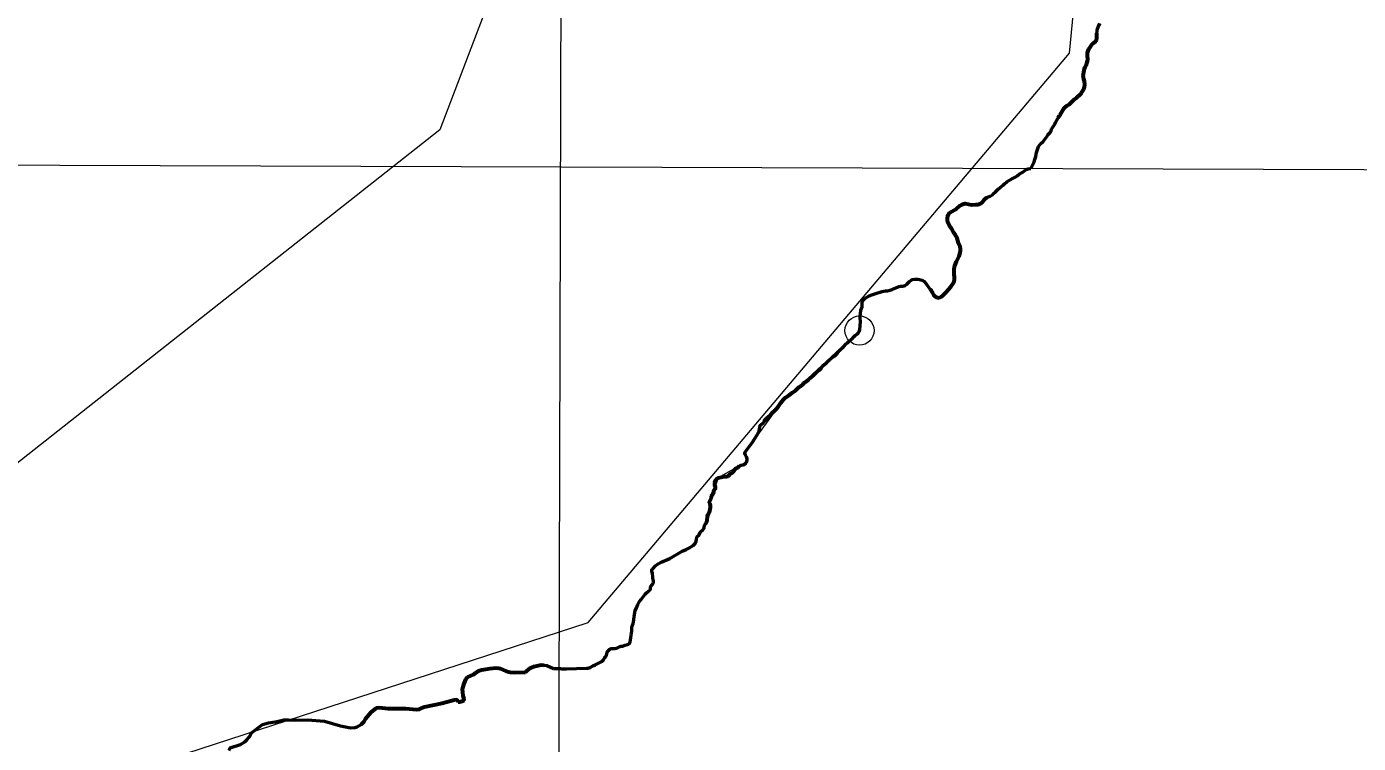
# Model space of a CAD drawing. Extents: x 553962 to 842807, y 8883888 to 9032388.
# Drawn here: x 799617 to 804177, y 9019697 to 9022152 of the extents above; entities that cross this region are included whole.
import ezdxf

# ---------------------------------------------------------------- set-up
doc = ezdxf.new("R2010")
doc.units = 0
doc.header["$LTSCALE"] = 200
doc.header["$PDMODE"] = 32
doc.header["$PDSIZE"] = 100
doc.linetypes.add('LONG_DASH_SHORT_DASH', pattern=[9.9, 6, -1.2, 1.5, -1.2])
for name, color, linetype, lineweight in [('1', 7, 'Continuous', 13), ('24', 7, 'Continuous', 25), ('35', 7, 'Continuous', 13), ('7', 7, 'LONG_DASH_SHORT_DASH', 60), ('8', 7, 'Continuous', 13)]:
    doc.layers.add(name, color=color, linetype=linetype, lineweight=lineweight)

msp = doc.modelspace()

# ---------------------------------------------------------------- linework, layer by layer
at = {"layer": '1'}
for points in [[(801452.6, 9024360.6), (801429.6, 9016142.7), (801407.9, 9008800.8)], [(796983.4, 9021686.7), (806942.1, 9021652.7), (812440.3, 9021626.4), (819619.3, 9021582.3)]]:
    msp.add_lwpolyline(points, dxfattribs=at)
at = {"layer": '24', "lineweight": 53}
msp.add_line((802949.9, 9021600.9), (802950, 9021600.8), dxfattribs=at)
for points in [[(803236.9, 9021937), (803239.4, 9021945.7), (803240, 9021952.3), (803238.7, 9021965.1), (803237.4, 9021971.2), (803235.7, 9021978.3), (803235.1, 9021983.5), (803235.4, 9021989.2), (803237, 9021995.3), (803239.3, 9022006.8), (803241.5, 9022012.4), (803245.1, 9022018.5), (803248.7, 9022029.5), (803250.1, 9022036.5), (803250, 9022042.4), (803249.4, 9022049.3), (803249.4, 9022061.9), (803251.6, 9022068.5), (803254.5, 9022074.6), (803259.2, 9022082.5), (803265, 9022091.5), (803265.6, 9022092.1), (803271.2, 9022096.3), (803278, 9022101.9), (803279.8, 9022105.6), (803281, 9022111.9), (803281.1, 9022118.3), (803281.3, 9022124.5), (803282.6, 9022137.7), (803284.2, 9022144), (803286.4, 9022150.2), (803292.1, 9022162.1)], [(803125.6, 9021800.9), (803131, 9021806.9), (803135.1, 9021813.5), (803138.3, 9021819.3), (803141.5, 9021825.8), (803144.6, 9021831.2), (803152.7, 9021845.1), (803153.2, 9021845.6), (803154.9, 9021846.2), (803155.3, 9021846.5), (803156.1, 9021848.9), (803162.3, 9021861), (803166.2, 9021866.3), (803170, 9021871.9), (803173.7, 9021876.3), (803179.6, 9021880.9), (803186.1, 9021885), (803191.4, 9021889), (803200.5, 9021898.7), (803205.3, 9021903.2), (803211.2, 9021908.1), (803217.8, 9021912.8), (803222.2, 9021917.2), (803227.2, 9021922.5), (803236.9, 9021937)], [(803069.2, 9021697), (803072, 9021707.2), (803074.3, 9021720.9), (803079.3, 9021734.2), (803082.2, 9021740.6), (803084.9, 9021746.1), (803088.8, 9021750.4), (803097.2, 9021758.2), (803101.2, 9021762.6), (803104.7, 9021767.1), (803107.8, 9021771.8), (803110.8, 9021776.7), (803113.8, 9021780.8), (803118.2, 9021785.4), (803122.8, 9021790.6), (803125.2, 9021794.8), (803125.6, 9021800.9)], [(803055.1, 9021665.2), (803066.9, 9021688.6), (803069.2, 9021697)], [(802950, 9021600.8), (802960.8, 9021608.8), (802965.6, 9021612.8), (802972.7, 9021619.6), (802976.3, 9021622.4), (802990, 9021630.4), (803003.8, 9021636.9), (803008.3, 9021640.1), (803015.8, 9021646.4), (803027.8, 9021653.4), (803033.6, 9021658), (803039.5, 9021661.9), (803046.8, 9021664.6), (803055.1, 9021665.2)], [(802688.7, 9021279.2), (802697, 9021270.9), (802703.2, 9021263.1), (802718.3, 9021239.4), (802722.6, 9021233.4), (802727.3, 9021228.3), (802731.3, 9021224.9), (802736.9, 9021223.4), (802741.8, 9021223.1), (802743.4, 9021223.4), (802748.2, 9021225.9), (802753.9, 9021230.1), (802759.2, 9021234.7), (802765.6, 9021241.5), (802781, 9021260.1), (802791.6, 9021275.2), (802792.9, 9021278), (802794.2, 9021286.8), (802793.7, 9021294.5), (802792.6, 9021302.1), (802792.8, 9021320.6), (802793.9, 9021327.8), (802795.2, 9021332.5), (802800.6, 9021347.4), (802807.8, 9021360.3), (802809.8, 9021364.9), (802813.7, 9021377.8), (802814.5, 9021383.5), (802814.6, 9021390.1), (802813.5, 9021397.3), (802808, 9021410.1), (802802, 9021430), (802799.6, 9021434.4), (802796.2, 9021439.6), (802791.8, 9021445.1), (802783.3, 9021460.3), (802776.6, 9021469.4), (802771.4, 9021481.5), (802769.9, 9021488.1), (802770.1, 9021495), (802771.8, 9021502.2), (802774.1, 9021508.3), (802777.3, 9021513.3), (802780.6, 9021516.3), (802799.3, 9021526.8), (802814, 9021538.8), (802819.7, 9021542.1), (802825.8, 9021544.7), (802828.7, 9021545.4), (802831.3, 9021545.2), (802852.5, 9021541.2), (802865.8, 9021542.2), (802874, 9021541.9), (802883.2, 9021545.7), (802885.6, 9021547.2), (802890.8, 9021551.9), (802896.4, 9021559.4), (802900.1, 9021563.3), (802904.6, 9021566.2), (802916, 9021571.3), (802924.1, 9021575.9), (802927.5, 9021579.8), (802934.2, 9021585.8), (802943.1, 9021595.1), (802949.9, 9021600.9)], [(802467.9, 9021107.4), (802470, 9021113.8), (802471.8, 9021139.9), (802470.9, 9021154), (802471, 9021160.1), (802472.5, 9021167.8), (802473.9, 9021179.9), (802477.4, 9021192.3), (802478.4, 9021205), (802479.4, 9021209.9), (802481.1, 9021213.3), (802483.6, 9021216.8), (802487.6, 9021220.6), (802496.4, 9021226), (802502, 9021229), (802511.3, 9021233.1), (802524.2, 9021237.8), (802547, 9021243.9), (802557.3, 9021246.1), (802564.9, 9021246.9), (802577.3, 9021249.7), (802580.7, 9021251.1), (802587.3, 9021254.7), (802604.9, 9021261.5), (802609.2, 9021262.2), (802616.8, 9021262.4), (802622.1, 9021263.7), (802624.8, 9021265.2), (802630.6, 9021269.8), (802639.8, 9021278.7), (802645.6, 9021283.1), (802649.8, 9021285), (802658, 9021286.1), (802669.1, 9021286.4), (802674.6, 9021285.7), (802683.1, 9021282.6), (802688.7, 9021279.2)], [(802080.6, 9020657.5), (802083.1, 9020663.6), (802083.8, 9020666.7), (802084.1, 9020671.7), (802082.1, 9020678.1), (802077.1, 9020686.3), (802076.7, 9020689.9), (802076.8, 9020692.6), (802079.4, 9020698), (802088.3, 9020709.9), (802097.1, 9020720.3), (802102.9, 9020727.9), (802118.6, 9020752.9), (802123.5, 9020762.5), (802125.2, 9020767), (802126.6, 9020773), (802127.3, 9020781.5), (802128.6, 9020785.1), (802130.2, 9020787.1), (802139.7, 9020795.2), (802150, 9020809), (802158.1, 9020816), (802169.2, 9020828), (802178.3, 9020835.4), (802185.2, 9020842.2), (802190.7, 9020848.8), (802199.7, 9020863.3), (802208.5, 9020874.7), (802215.8, 9020880.9), (802227.9, 9020888.8), (802235.3, 9020895.2), (802239.5, 9020898.5), (802250.1, 9020905.3), (802261.7, 9020916.2), (802273.3, 9020925.1), (802278.8, 9020930.3), (802291.2, 9020939), (802302.6, 9020948.4), (802313.9, 9020958.8), (802321.8, 9020966.8), (802331.5, 9020974.7), (802337.9, 9020981.2), (802341.2, 9020986.9), (802343.6, 9020989.8), (802345.8, 9020991.5), (802349.2, 9020993.2), (802354.8, 9020997.4), (802363.1, 9021007.1), (802366.4, 9021010.3), (802376.7, 9021017.8), (802384.1, 9021023.9), (802393.4, 9021033.1), (802400.4, 9021042.5), (802403.3, 9021045.7), (802413.9, 9021054.7), (802423.1, 9021064.9), (802427.8, 9021068.7), (802433.5, 9021074.2), (802443.9, 9021082.7), (802450.1, 9021089.8), (802454.1, 9021093.6), (802461.5, 9021098.8), (802464, 9021101.3), (802467.9, 9021107.4), (802467.9, 9021107.4)], [(801962, 9020538), (801962.3, 9020544), (801968.4, 9020551), (801970.6, 9020557.2), (801970.6, 9020562.4), (801971, 9020564.1), (801971.8, 9020565.4), (801974.2, 9020567.8), (801976, 9020571.2), (801975.9, 9020575), (801973.4, 9020581.6), (801973, 9020586.5), (801973.7, 9020589.8), (801977, 9020598.4), (801982.7, 9020604.5), (801985.1, 9020605.6), (802005.2, 9020610.2), (802013.2, 9020610.3), (802019.3, 9020612.3), (802023.1, 9020615.1), (802026.5, 9020619.4), (802028.6, 9020621.4), (802034.3, 9020624.7), (802037.2, 9020627), (802039.5, 9020629.8), (802043.1, 9020635.7), (802045, 9020637.9), (802046.6, 9020639), (802052, 9020641.2), (802054, 9020643), (802056.8, 9020646.5), (802060.7, 9020648.6), (802064, 9020649.8), (802070, 9020650.4), (802075, 9020651.5), (802078.1, 9020654.1), (802080.6, 9020657.5)], [(801690.6, 9020097.8), (801694.1, 9020107), (801695.4, 9020111.4), (801697.5, 9020131.6), (801700.3, 9020151.1), (801705.2, 9020161), (801709.9, 9020172.2), (801715.5, 9020182.9), (801721, 9020189.6), (801725.2, 9020193.8), (801734.6, 9020207.2), (801739.5, 9020212.8), (801746.9, 9020218.1), (801750.6, 9020221.7), (801752.8, 9020225.7), (801753.6, 9020232.6), (801760.3, 9020240.6), (801763, 9020246.2), (801763.6, 9020249), (801763.6, 9020253.4), (801761.7, 9020262.6), (801761.7, 9020267.5), (801759.7, 9020278.5), (801757.6, 9020285.4), (801757.4, 9020288.5), (801757.9, 9020291.7), (801761.3, 9020294.9), (801770.1, 9020305.3), (801775.9, 9020309.7), (801789.7, 9020317.8), (801811.1, 9020326.2), (801819.7, 9020330.2), (801862.2, 9020354.6), (801875, 9020361.2), (801884.2, 9020365.2), (801899.2, 9020374.3), (801906.3, 9020381.5), (801907.5, 9020383.3), (801910, 9020389.8), (801911.3, 9020395.5), (801912, 9020403.8), (801919.9, 9020411.5), (801923.6, 9020419), (801925.9, 9020422.6), (801932, 9020427.8), (801935.8, 9020432.2), (801937.2, 9020435.5), (801938.3, 9020442.5), (801939.2, 9020445.3), (801940.5, 9020447.5), (801945.1, 9020452.3), (801946.6, 9020455.2), (801947.5, 9020459.9), (801948.9, 9020473.6), (801951.2, 9020480.1), (801954.8, 9020487.4), (801958.5, 9020504.1), (801958.4, 9020512.9), (801957.7, 9020515.6), (801955.1, 9020520.9), (801955.2, 9020523.5), (801956.1, 9020526.1), (801961.4, 9020535.3), (801961.4, 9020535.3), (801962, 9020538)], [(801534.4, 9019954.1), (801540, 9019954.6), (801546.4, 9019957), (801555.5, 9019962.6), (801563.7, 9019965.2), (801570.5, 9019969.3), (801582.7, 9019974.5), (801586.5, 9019977.1), (801592.3, 9019982.7), (801595.9, 9019989.2), (801600.7, 9019994.6), (801602.8, 9019999.1), (801605.1, 9020007.7), (801606.6, 9020011.3), (801610.2, 9020016.4), (801614.2, 9020019.8), (801616.5, 9020020.7), (801619.4, 9020021.4), (801631, 9020022.1), (801636.2, 9020022.8), (801639.8, 9020023.8), (801649.2, 9020028.5), (801652.5, 9020029.1), (801657.1, 9020029.2), (801666.6, 9020033), (801674.2, 9020035), (801678.4, 9020036.7), (801681.1, 9020038.9), (801682.5, 9020041.1), (801683.6, 9020044.4), (801685.6, 9020058.2), (801687.5, 9020068.4), (801687.9, 9020074), (801689, 9020081), (801689.3, 9020093.1), (801690.6, 9020097.8)], [(801095.2, 9019838.8), (801100.5, 9019838.8), (801114.4, 9019843.5), (801115.7, 9019848.9), (801112.5, 9019860), (801109.6, 9019882.1), (801114, 9019898.7), (801121.2, 9019915.2), (801127.2, 9019923.3), (801147.1, 9019933), (801165, 9019944.8), (801175.6, 9019948.8), (801203.2, 9019953.7), (801225.3, 9019955.2), (801234.2, 9019953.9)], [(801234.2, 9019953.9), (801238.8, 9019953.2), (801258.9, 9019944.3), (801273.3, 9019940.3), (801287.7, 9019939.2), (801325.4, 9019940.1)], [(801325.4, 9019940.1), (801330.9, 9019946.8), (801342.8, 9019955.4), (801354.1, 9019960.1), (801379.5, 9019965.6), (801388.7, 9019964.5)], [(801388.7, 9019964.5), (801397.9, 9019963.4), (801421, 9019953.7)], [(801421, 9019953.7), (801445, 9019953.5), (801449.7, 9019952.2), (801456.4, 9019951.6), (801465.9, 9019951.5), (801534.4, 9019954.1)], [(800903.4, 9019815.9), (800914.6, 9019815.8), (800952.7, 9019812.7), (800961.9, 9019813.9), (800979.8, 9019822.2), (801040.5, 9019833.9), (801082.6, 9019845.8), (801090, 9019846.6), (801095.2, 9019838.8)], [(800767, 9019765.5), (800773.2, 9019771.6), (800777.7, 9019780.6), (800797.1, 9019803.7), (800815.3, 9019818.8), (800824.7, 9019819.9), (800855.3, 9019816.2), (800878, 9019816.1), (800903.4, 9019815.9)], [(800370.8, 9019708.6), (800379, 9019717.7), (800387.5, 9019733), (800425, 9019760.8)], [(800425, 9019760.8), (800425.2, 9019761), (800445.7, 9019766.8), (800468, 9019770.4), (800469.5, 9019770.7)], [(800469.5, 9019770.7), (800497.8, 9019777.8), (800514.5, 9019776.9)], [(800514.5, 9019776.9), (800533.7, 9019775.9), (800579.1, 9019777.8), (800637.3, 9019772.5), (800691.7, 9019756.6), (800725.7, 9019750.2), (800742.7, 9019750.8), (800749.5, 9019753.2), (800763.1, 9019761.7), (800767, 9019765.5)], [(800309.4, 9019672.5), (800314.2, 9019681.2), (800349.2, 9019692.4), (800364.6, 9019701.7), (800370.8, 9019708.6)]]:
    msp.add_lwpolyline(points, dxfattribs=at)
at = {"layer": '35'}
msp.add_line((803236.9, 9021937), (803159.2, 9021855), dxfattribs=at)
for points in [[(803292.1, 9022162.1), (803286.4, 9022150.2), (803284.2, 9022144), (803282.6, 9022137.7), (803281.3, 9022124.5), (803281.1, 9022118.3), (803281, 9022111.9), (803279.8, 9022105.6), (803278, 9022101.9), (803271.2, 9022096.3), (803265.6, 9022092.1), (803265, 9022091.5), (803259.2, 9022082.5), (803254.5, 9022074.6), (803251.6, 9022068.5), (803249.4, 9022061.9), (803249.4, 9022049.3), (803250, 9022042.4), (803250.1, 9022036.5), (803248.7, 9022029.5), (803245.1, 9022018.5), (803241.5, 9022012.4), (803239.3, 9022006.8), (803237, 9021995.3), (803235.4, 9021989.2), (803235.1, 9021983.5), (803235.7, 9021978.3), (803237.4, 9021971.2), (803238.7, 9021965.1), (803240, 9021952.3), (803239.4, 9021945.7), (803236.9, 9021937)], [(803159.2, 9021855), (803156.1, 9021848.9), (803155.3, 9021846.5), (803154.9, 9021846.2), (803153.2, 9021845.6), (803152.7, 9021845.1), (803144.6, 9021831.2), (803141.5, 9021825.8), (803138.3, 9021819.3), (803135.1, 9021813.5), (803131, 9021806.9), (803125.6, 9021800.9)], [(803125.6, 9021800.9), (803125.2, 9021794.8), (803122.8, 9021790.6), (803118.2, 9021785.4), (803113.8, 9021780.8), (803110.8, 9021776.7), (803107.8, 9021771.8), (803104.7, 9021767.1), (803101.2, 9021762.6), (803097.2, 9021758.2), (803088.8, 9021750.4), (803084.9, 9021746.1), (803082.2, 9021740.6), (803079.3, 9021734.2), (803074.3, 9021720.9), (803072, 9021707.2), (803069.2, 9021697)], [(803069.2, 9021697), (803066.9, 9021688.6), (803055.1, 9021665.2), (803046.8, 9021664.6)], [(803046.8, 9021664.6), (803039.5, 9021661.9), (803033.6, 9021658), (803027.8, 9021653.4), (803015.8, 9021646.4), (803008.3, 9021640.1), (803003.8, 9021636.9), (802990, 9021630.4), (802976.3, 9021622.4), (802972.7, 9021619.6), (802965.6, 9021612.8), (802960.8, 9021608.8), (802950, 9021600.8), (802949.9, 9021600.9)], [(802949.9, 9021600.9), (802943.1, 9021595.1), (802934.2, 9021585.8), (802927.5, 9021579.8), (802924.3, 9021576.2), (802902.3, 9021564.7)], [(802902.3, 9021564.7), (802900.1, 9021563.3), (802896.4, 9021559.4), (802890.8, 9021551.9), (802885.6, 9021547.2), (802883.2, 9021545.7), (802874, 9021541.9), (802865.8, 9021542.2), (802852.5, 9021541.2), (802831.3, 9021545.2), (802828.7, 9021545.4), (802825.8, 9021544.7), (802819.7, 9021542.1), (802814, 9021538.8), (802799.3, 9021526.8), (802780.6, 9021516.3), (802777.3, 9021513.3), (802774.1, 9021508.3), (802771.8, 9021502.2), (802770.1, 9021495), (802769.9, 9021488.1), (802771.4, 9021481.5), (802776.6, 9021469.4), (802783.3, 9021460.3), (802791.8, 9021445.1), (802796.2, 9021439.6), (802799.6, 9021434.4), (802802, 9021430), (802808, 9021410.1), (802813.5, 9021397.3), (802814.6, 9021390.1)], [(802814.6, 9021390.1), (802814.5, 9021383.5), (802813.7, 9021377.8), (802809.8, 9021364.9), (802807.8, 9021360.3), (802800.6, 9021347.4), (802795.2, 9021332.5), (802793.9, 9021327.8), (802792.8, 9021320.6), (802792.6, 9021302.1), (802793.7, 9021294.5), (802794.2, 9021286.8), (802792.9, 9021278), (802792.3, 9021276.6)], [(802688.7, 9021279.2), (802683.1, 9021282.6), (802674.6, 9021285.7), (802669.1, 9021286.4), (802658, 9021286.1), (802649.8, 9021285), (802645.6, 9021283.1), (802639.8, 9021278.7), (802630.6, 9021269.8), (802624.8, 9021265.2), (802622.1, 9021263.7), (802616.8, 9021262.4), (802609.2, 9021262.2), (802604.9, 9021261.5), (802587.3, 9021254.7), (802580.7, 9021251.1), (802577.3, 9021249.7), (802564.9, 9021246.9), (802557.3, 9021246.1), (802547, 9021243.9), (802524.2, 9021237.8), (802511.3, 9021233.1), (802502, 9021229), (802496.4, 9021226), (802487.6, 9021220.6), (802483.6, 9021216.8), (802481.1, 9021213.3), (802479.4, 9021209.9), (802478.4, 9021205), (802477.4, 9021192.3), (802473.9, 9021179.9), (802472.5, 9021167.8), (802471, 9021160.1), (802470.9, 9021154), (802471.8, 9021139.9), (802470, 9021113.8), (802468.9, 9021110.6)], [(802741.5, 9021223.1), (802736.9, 9021223.4), (802731.3, 9021224.9), (802727.3, 9021228.3), (802722.6, 9021233.4), (802718.3, 9021239.4), (802703.2, 9021263.1), (802697, 9021270.9), (802688.7, 9021279.2)], [(802792.3, 9021276.6), (802748.2, 9021225.9), (802741.5, 9021223.1)], [(802468.9, 9021110.6), (802195.2, 9020856.1), (802079.4, 9020698), (802081.8, 9020660.6), (801985.1, 9020605.6), (801961.4, 9020535.3), (801955.2, 9020522.2), (801958.5, 9020508.5), (801954.8, 9020487.4), (801948.9, 9020473.6), (801945.8, 9020453.8), (801939.2, 9020445.3), (801936.5, 9020433.9), (801925.9, 9020422.6), (801919.9, 9020411.5), (801912, 9020403.8), (801910.7, 9020392.6), (801902.8, 9020377.9), (801811.1, 9020326.2), (801775.9, 9020309.7), (801761.3, 9020294.9), (801757.5, 9020286.9), (801761.7, 9020267.5), (801761.7, 9020243.4), (801753.6, 9020232.6), (801751.7, 9020223.7), (801737.1, 9020210), (801715.5, 9020182.9), (801700.3, 9020151.1), (801681.1, 9020038.9), (801610.2, 9020016.4), (801600.7, 9019994.6), (801584.6, 9019975.8), (801540, 9019954.6), (801421, 9019953.7), (801388.7, 9019964.5), (801354.1, 9019960.1), (801336.8, 9019951.1), (801325.4, 9019940.1), (801266.1, 9019942.3), (801229.8, 9019954.5), (801203.2, 9019953.7), (801170.3, 9019946.8), (801147.1, 9019933), (801124.2, 9019919.3), (801109.6, 9019882.1), (801112.5, 9019860), (801114.4, 9019843.5), (801100.5, 9019838.8), (801086.3, 9019846.2), (801040.5, 9019833.9), (800979.8, 9019822.2), (800957.3, 9019813.3), (800914.6, 9019815.8), (800866.7, 9019816.2), (800815.3, 9019818.8), (800797.1, 9019803.7), (800777.7, 9019780.6), (800773.2, 9019771.6), (800763.6, 9019762.1), (800746.1, 9019752), (800725.7, 9019750.2), (800691.7, 9019756.6), (800664.5, 9019764.5), (800637.3, 9019772.5), (800608.2, 9019775.2), (800497.8, 9019777.8), (800469.5, 9019770.7), (800425.2, 9019761), (800387.5, 9019733), (800356.9, 9019697.1), (800314.2, 9019681.2)]]:
    msp.add_lwpolyline(points, dxfattribs=at)
msp.add_point((802468.9, 9021110.6), dxfattribs=at)
at = {"layer": '7', "lineweight": 35}
msp.add_line((801521.7, 9019956.7), (801521.8, 9019956.7), dxfattribs=at)
at = {"layer": '7'}
msp.add_line((800763.6, 9019762.1), (800767, 9019765.5), dxfattribs=at)
for points in [[(803149.1, 9021839), (803152.7, 9021845.1), (803153.2, 9021845.6), (803154.9, 9021846.2), (803155.3, 9021846.5), (803156.1, 9021848.9), (803162.3, 9021861), (803166.2, 9021866.3), (803170, 9021871.9), (803173.7, 9021876.3), (803179.6, 9021880.9), (803186.1, 9021885), (803191.4, 9021889), (803200.5, 9021898.7), (803205.3, 9021903.2), (803211.2, 9021908.1), (803217.8, 9021912.8), (803222.2, 9021917.2), (803227.2, 9021922.5), (803236.9, 9021937), (803239.4, 9021945.7), (803240, 9021952.3), (803238.7, 9021965.1), (803237.4, 9021971.2), (803235.7, 9021978.3), (803235.1, 9021983.5), (803235.4, 9021989.2), (803237, 9021995.3), (803239.3, 9022006.8), (803241.5, 9022012.4), (803245.1, 9022018.5), (803248.7, 9022029.5), (803250.1, 9022036.5), (803250, 9022042.4), (803249.4, 9022049.3), (803249.4, 9022061.9), (803251.6, 9022068.5), (803254.5, 9022074.6), (803259.2, 9022082.5), (803265, 9022091.5), (803265.6, 9022092.1), (803271.2, 9022096.3), (803278, 9022101.9), (803279.8, 9022105.6), (803281, 9022111.9), (803281.1, 9022118.3), (803281.3, 9022124.5), (803281.8, 9022128.9)], [(802710.3, 9021251.9), (802718.3, 9021239.4), (802722.6, 9021233.4), (802727.3, 9021228.3), (802731.3, 9021224.9), (802736.9, 9021223.4), (802741.8, 9021223.1), (802743.4, 9021223.4), (802748.2, 9021225.9), (802753.9, 9021230.1), (802759.2, 9021234.7), (802765.6, 9021241.5), (802781, 9021260.1), (802791.6, 9021275.2), (802792.9, 9021278), (802794.2, 9021286.8), (802793.7, 9021294.5), (802792.6, 9021302.1), (802792.8, 9021320.6), (802793.9, 9021327.8), (802795.2, 9021332.5), (802800.6, 9021347.4), (802807.8, 9021360.3), (802809.8, 9021364.9), (802813.7, 9021377.8), (802814.5, 9021383.5), (802814.6, 9021390.1), (802813.5, 9021397.3), (802808, 9021410.1), (802802, 9021430), (802799.6, 9021434.4), (802796.2, 9021439.6), (802791.8, 9021445.1), (802783.3, 9021460.3), (802776.6, 9021469.4), (802771.4, 9021481.5), (802769.9, 9021488.1), (802770.1, 9021495), (802771.8, 9021502.2), (802774.1, 9021508.3), (802777.3, 9021513.3), (802780.6, 9021516.3), (802799.3, 9021526.8), (802814, 9021538.8), (802819.7, 9021542.1), (802825.8, 9021544.7), (802828.7, 9021545.4), (802831.3, 9021545.2), (802852.5, 9021541.2), (802865.8, 9021542.2), (802874, 9021541.9), (802883.2, 9021545.7), (802885.6, 9021547.2), (802890.8, 9021551.9), (802896.4, 9021559.4), (802900.1, 9021563.3), (802904.6, 9021566.2)], [(802143, 9020799.7), (802150, 9020809), (802158.1, 9020816), (802169.2, 9020828), (802178.3, 9020835.4), (802185.2, 9020842.2), (802190.7, 9020848.8), (802199.7, 9020863.3), (802208.5, 9020874.7), (802215.8, 9020880.9), (802227.9, 9020888.8), (802235.3, 9020895.2), (802239.5, 9020898.5), (802250.1, 9020905.3), (802261.7, 9020916.2), (802273.3, 9020925.1), (802278.8, 9020930.3), (802291.2, 9020939), (802296.9, 9020943.7)], [(801962, 9020538), (801962.3, 9020544), (801968.4, 9020551), (801970.6, 9020557.2), (801970.6, 9020562.4), (801971, 9020564.1), (801971.8, 9020565.4), (801974.2, 9020567.8), (801976, 9020571.2), (801975.9, 9020575), (801973.4, 9020581.6), (801973, 9020586.5), (801973.7, 9020589.8), (801977, 9020598.4), (801982.7, 9020604.5), (801985.1, 9020605.6), (802005.2, 9020610.2), (802013.2, 9020610.3), (802019.3, 9020612.3), (802023.1, 9020615.1), (802026.5, 9020619.4), (802028.6, 9020621.4), (802034.3, 9020624.7), (802037.2, 9020627), (802039.5, 9020629.8), (802043.1, 9020635.7), (802045, 9020637.9), (802046.6, 9020639), (802052, 9020641.2), (802054, 9020643), (802056.8, 9020646.5)], [(801945.4, 9020453), (801946.6, 9020455.2), (801947.5, 9020459.9), (801948.9, 9020473.6), (801951.2, 9020480.1), (801954.8, 9020487.4), (801958.5, 9020504.1), (801958.4, 9020512.9), (801957.7, 9020515.6), (801955.1, 9020520.9), (801955.2, 9020523.5), (801956.1, 9020526.1), (801961.4, 9020535.3), (801961.4, 9020535.3), (801962, 9020538)], [(801095.2, 9019838.8), (801100.5, 9019838.8), (801114.4, 9019843.5), (801115.7, 9019848.9), (801112.5, 9019860), (801109.6, 9019882.1), (801114, 9019898.7), (801121.2, 9019915.2), (801127.2, 9019923.3), (801147.1, 9019933), (801165, 9019944.8), (801175.6, 9019948.8), (801203.2, 9019953.7), (801225.3, 9019955.2), (801234.2, 9019953.9)], [(801234.2, 9019953.9), (801238.8, 9019953.2), (801258.9, 9019944.3), (801273.3, 9019940.3), (801287.7, 9019939.2), (801325.4, 9019940.1)], [(801325.4, 9019940.1), (801330.9, 9019946.8), (801342.8, 9019955.4), (801354.1, 9019960.1), (801379.5, 9019965.6), (801387.8, 9019964.6)], [(800903.4, 9019815.9), (800914.6, 9019815.8), (800952.7, 9019812.7), (800961.9, 9019813.9), (800979.8, 9019822.2), (801040.5, 9019833.9), (801082.6, 9019845.8), (801090, 9019846.6), (801095.2, 9019838.8)], [(800767, 9019765.5), (800773.2, 9019771.6), (800777.7, 9019780.6), (800797.1, 9019803.7), (800815.3, 9019818.8), (800824.7, 9019819.9), (800855.3, 9019816.2), (800878, 9019816.1), (800903.4, 9019815.9)]]:
    msp.add_lwpolyline(points, dxfattribs=at)
at = {"layer": '8'}
for points in [[(801780.5, 9023764.3), (801031.9, 9021798.2), (798598.9, 9019878.9), (797335.6, 9018334.1), (797242, 9016134), (798365, 9015057.3), (799807.3, 9014801), (800362.6, 9014843.7), (801780.5, 9013887), (803886, 9012857.1), (804821.8, 9012576.2)], [(804625.4, 9014595.8), (803750.6, 9014473.3), (802573.6, 9015450.5), (801697.7, 9015565.4), (800316.5, 9016807.2), (799695.4, 9016754.7), (799170.5, 9017069.8), (798680.5, 9016623.4), (798540.6, 9016781), (798334.3, 9016747), (798588.4, 9017146.4), (798720.6, 9018160.8), (799528.9, 9018579), (800064.8, 9019630.5), (801540.4, 9020111), (803188, 9022060.7), (803271.6, 9022924.2)]]:
    msp.add_lwpolyline(points, dxfattribs=at)

doc.saveas('drawing.dxf')
